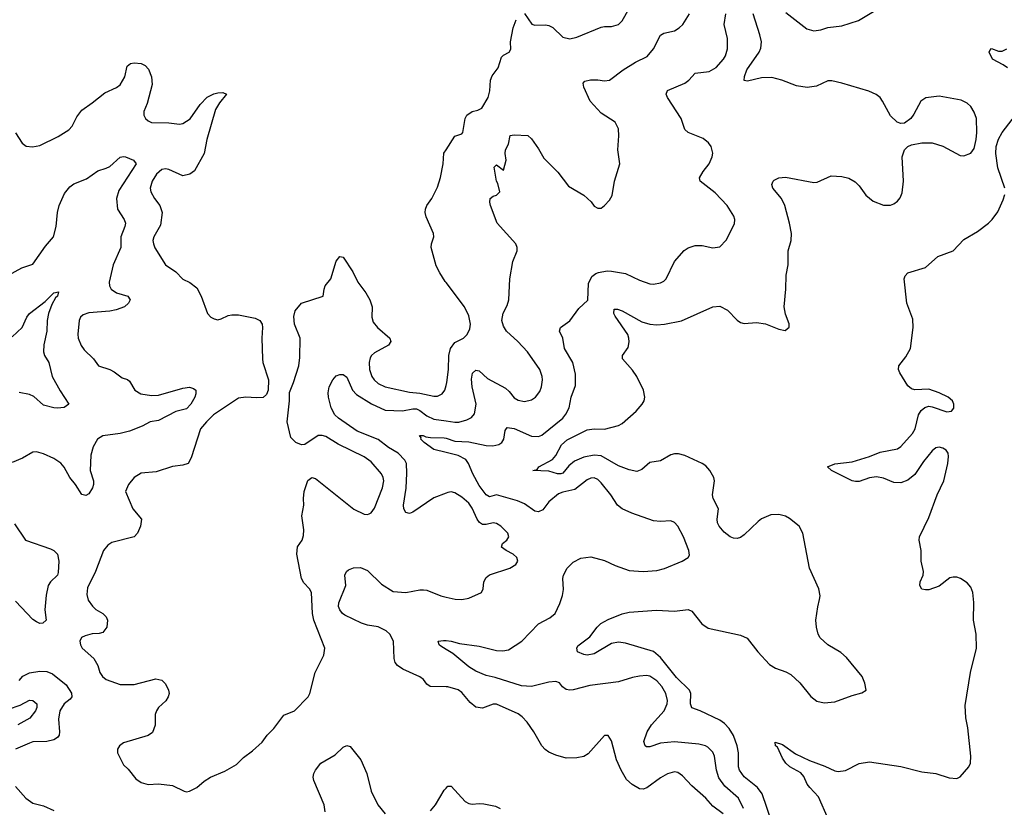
# Model space of a CAD drawing. Header units: inches. Extents: x 1682530 to 1839546, y 640742 to 791647.
# Tile 899 of 923: x 1807554 to 1813203, y 763297 to 767817. Entities that reach past the tile are written whole.
import ezdxf

# ---------------------------------------------------------------- set-up
doc = ezdxf.new("R2010")
doc.units = ezdxf.units.IN
doc.header["$MEASUREMENT"] = 0
doc.layers.add('B8706', color=7, linetype='Continuous')
doc.layers.add('B8716', color=7, linetype='Continuous')

msp = doc.modelspace()

# ---------------------------------------------------------------- linework, layer by layer
at = {"layer": 'B8706', "color": 5}
for points, elevation in [([(1807528.7, 767168.7), (1807568.5, 767108.5), (1807590, 767090.7), (1807627.5, 767087.5), (1807670, 767094.4), (1807773.5, 767146.5), (1807834.9, 767185.1), (1807854.5, 767205.5), (1807880.7, 767259.3), (1807910, 767298), (1807970, 767339.1), (1808042.2, 767397.8), (1808110, 767428.4), (1808130, 767443.6), (1808156.8, 767490), (1808169.8, 767550.2), (1808190, 767566.5), (1808209.8, 767570.2), (1808250, 767565.4), (1808274.4, 767554.4), (1808292.7, 767532.7), (1808310.2, 767490), (1808314, 767446), (1808284.7, 767335.3), (1808265.7, 767290), (1808266.7, 767270), (1808276.3, 767250), (1808290, 767236.3), (1808310, 767226.4), (1808410, 767224.6), (1808470, 767218.3), (1808490, 767221.7), (1808531.5, 767248.5), (1808590, 767330.4), (1808630, 767372), (1808667.7, 767392.3), (1808690, 767398), (1808718.7, 767398.7), (1808741, 767390), (1808700, 767340.1), (1808677.8, 767302.2), (1808628.3, 767130), (1808611.2, 767048.8), (1808557.6, 766950), (1808530, 766929.7), (1808490, 766921.1), (1808410, 766957.4), (1808390, 766960.7), (1808370, 766956.8), (1808339.2, 766930), (1808314.2, 766890), (1808302.4, 766850), (1808306.3, 766830), (1808327.2, 766790), (1808357.6, 766750), (1808370.8, 766710), (1808361.7, 766638.3), (1808323.2, 766570), (1808318.5, 766550), (1808320.8, 766530), (1808330, 766507.7), (1808390.4, 766410), (1808450, 766370.3), (1808490, 766328.4), (1808530, 766308.2), (1808570, 766277.3), (1808595.5, 766230), (1808630.5, 766130), (1808650.7, 766110), (1808670, 766099.5), (1808690, 766095.3), (1808710, 766099.5), (1808750, 766119.3), (1808770, 766123.8), (1808810, 766123), (1808904.5, 766104.5), (1808931, 766090), (1808944, 766070), (1808947.7, 766050), (1808943.8, 765990), (1808946, 765870), (1808948.2, 765850), (1808980.4, 765750), (1808979.3, 765690), (1808970, 765665.2), (1808950, 765649.4), (1808913.2, 765646.8), (1808851.5, 765651.5), (1808810, 765645.1), (1808666.3, 765550), (1808624.6, 765510), (1808591.2, 765468.8), (1808538, 765302), (1808521, 765270), (1808490, 765260.5), (1808430, 765253.7), (1808337.5, 765222.5), (1808250, 765214.7), (1808210.6, 765190), (1808177.3, 765150), (1808161, 765110), (1808203.8, 765010), (1808252.7, 764950), (1808246.4, 764910), (1808230.3, 764869.7), (1808210.7, 764850), (1808083.2, 764816.8), (1808058.6, 764801.4), (1808034.4, 764770), (1807988.2, 764650), (1807942.9, 764557.2), (1807938.4, 764518.4), (1807946.4, 764486.4), (1807970.9, 764450.9), (1807990, 764431.8), (1808030, 764408.5), (1808050.3, 764390), (1808057.4, 764370), (1808053.1, 764330), (1808030, 764300.5), (1808010, 764294.7), (1807970, 764293.3), (1807930, 764280.9), (1807908.9, 764271.1), (1807899.6, 764250), (1807902.4, 764230), (1807911.8, 764210), (1807979.5, 764150), (1808001.1, 764110), (1808014, 764070), (1808028.1, 764048.1), (1808050, 764030.4), (1808130, 764002), (1808210, 764002), (1808334, 764034), (1808370, 764026), (1808390, 764004.7), (1808406.8, 763970), (1808410.8, 763950), (1808406, 763930), (1808392.8, 763907.2), (1808351, 763870), (1808338.8, 763850), (1808330.8, 763830), (1808330.9, 763769.1), (1808314.8, 763725.2), (1808290, 763709), (1808150, 763666), (1808126.8, 763650), (1808114.8, 763630), (1808114, 763610), (1808150, 763541), (1808176.1, 763516.1), (1808219.9, 763459.9), (1808250, 763438.8), (1808290, 763427.7), (1808350, 763430.7), (1808430, 763421.6), (1808498, 763390), (1808510, 763386.4), (1808528, 763390), (1808569.2, 763410), (1808612.9, 763447.1), (1808649, 763470), (1808730, 763503.8), (1808798, 763542), (1808838, 763582), (1808890, 763620.7), (1808944, 763670), (1808974, 763710), (1809011.6, 763748.4), (1809070, 763826), (1809130, 763850.7), (1809209, 763930), (1809219, 763950), (1809249.5, 764070), (1809299.5, 764170), (1809305.1, 764210), (1809242, 764370), (1809234.3, 764410), (1809227.3, 764530), (1809216.2, 764550), (1809184.8, 764584.8), (1809171.1, 764610), (1809144.4, 764750), (1809147.6, 764792.4), (1809174, 764830), (1809182.7, 764857.3), (1809184.2, 764890), (1809172.6, 764970), (1809184, 765030), (1809181.7, 765070), (1809185.7, 765110), (1809207.1, 765172.9), (1809230, 765190.5), (1809250, 765183.1), (1809470, 765008.7), (1809530, 764978.4), (1809550, 764977.1), (1809558.9, 764981.1), (1809570, 764987.7), (1809590, 765013), (1809636.2, 765130), (1809642.2, 765170), (1809639.4, 765190), (1809629.8, 765210), (1809570, 765280.3), (1809530, 765308.2), (1809381.4, 765381.4), (1809310, 765424.2), (1809290, 765430.8), (1809266.8, 765430), (1809190, 765379.5), (1809170, 765376.2), (1809137.2, 765390), (1809110, 765419), (1809088.2, 765510), (1809101.6, 765630), (1809102, 765678), (1809125.4, 765734.6), (1809154.7, 765830), (1809161.7, 765878.3), (1809163.1, 765990), (1809130.9, 766070), (1809126.1, 766113.9), (1809133.4, 766146.6), (1809170, 766190.7), (1809295.1, 766230), (1809299.7, 766270), (1809306.6, 766290), (1809339.7, 766330), (1809370, 766430.7), (1809390, 766457.3), (1809410, 766453.4), (1809465.7, 766370), (1809493.1, 766310), (1809539.5, 766250), (1809562.6, 766210), (1809575.8, 766170), (1809574.4, 766110), (1809581.2, 766081.2), (1809606, 766050), (1809677, 765990), (1809683.1, 765970), (1809670.4, 765950), (1809590, 765904.7), (1809571.8, 765890), (1809563.9, 765876.1), (1809558.8, 765850), (1809561.7, 765810), (1809573.4, 765770), (1809586.7, 765750), (1809610.3, 765730), (1809650, 765710.9), (1809790, 765680.1), (1809850, 765673.4), (1809930, 765656), (1809950, 765656.2), (1809978, 765670), (1809992.1, 765690), (1810000, 765716.7)], 680), ([(1810000, 766308.3), (1809994.9, 766314.9), (1809963.4, 766363.4), (1809943.7, 766403.7), (1809914.6, 766510), (1809915.6, 766530), (1809929.7, 766570), (1809928.5, 766590), (1809885.6, 766685.6), (1809880.5, 766710), (1809881.3, 766730), (1809889, 766750), (1809918.5, 766790), (1809950, 766856), (1809968.7, 766911.3), (1809983.8, 766990), (1809988.1, 767051.9), (1810000, 767070.4)], 680), ([(1807490, 766350.6), (1807566.5, 766393.5), (1807630, 766414.4), (1807702, 766518), (1807748, 766570), (1807763.5, 766630), (1807771.1, 766710), (1807781.1, 766750), (1807810, 766818.8), (1807841.4, 766858.6), (1807864.7, 766875.2), (1807936.6, 766903.4), (1808002, 766950), (1808050, 766964.2), (1808070, 766974.7), (1808130, 767027.2), (1808150, 767032.4), (1808161, 767030), (1808206.8, 767010), (1808221.6, 766990), (1808122.5, 766837.4), (1808108.2, 766791.8), (1808115.5, 766730), (1808153.1, 766670), (1808160.3, 766650), (1808157.8, 766630), (1808133.4, 766570), (1808133.3, 766510), (1808089.5, 766410), (1808067.4, 766310), (1808068.7, 766290), (1808078.4, 766270), (1808109.3, 766249.3), (1808174, 766230), (1808188, 766210), (1808178, 766190), (1808155.5, 766170), (1808107.9, 766152.1), (1808070, 766144.7), (1807950, 766134), (1807917.2, 766122.8), (1807903.2, 766110), (1807895, 766090), (1807886.9, 766013.1), (1807888.6, 765990), (1807906.9, 765946.9), (1807922.8, 765922.8), (1807977.1, 765870), (1808006.8, 765830), (1808070.4, 765810.3), (1808096.7, 765796.7), (1808142.4, 765762.4), (1808172, 765752), (1808182.8, 765742.8), (1808214.6, 765690), (1808248, 765670), (1808310, 765659.4), (1808350, 765663), (1808490, 765702.9), (1808527.7, 765707.7), (1808550, 765701.3), (1808563.8, 765690), (1808564.2, 765670), (1808558.3, 765650), (1808535.6, 765610), (1808510, 765584.5), (1808450, 765568.9), (1808350, 765516), (1808302.8, 765510), (1808255.6, 765484.4), (1808183.5, 765456.5), (1808130, 765441.6), (1808030.3, 765429.7), (1808000.7, 765410), (1807974.4, 765365.6), (1807962.6, 765317.4), (1807958.7, 765230), (1807976.6, 765170), (1807977.8, 765150), (1807970.9, 765130), (1807950, 765096.4), (1807933.6, 765086.4), (1807910, 765092.1), (1807873.7, 765150), (1807840.9, 765190), (1807808.9, 765248.9), (1807790, 765272.7), (1807750, 765298.7), (1807690, 765326), (1807650, 765337.7), (1807630, 765335.1), (1807570, 765301.5), (1807510, 765276)], 660), ([(1807510, 765996.8), (1807567.6, 766050), (1807594.5, 766110), (1807610, 766131.8), (1807699.8, 766200.2), (1807749.6, 766250), (1807775.5, 766255.5), (1807770.3, 766230), (1807759.9, 766220.1), (1807738, 766182), (1807719, 766130), (1807711.4, 766090), (1807710.2, 766030), (1807691.8, 765951.8), (1807690.3, 765910.3), (1807695.3, 765890), (1807720.3, 765850), (1807740.3, 765770), (1807786.1, 765686.1), (1807834.8, 765610), (1807808.6, 765591.4), (1807770, 765587.2), (1807750, 765589.7), (1807690, 765605.6), (1807635.1, 765655.1), (1807610, 765666.2), (1807550, 765677.7)], 640), ([(1810000, 765099.2), (1809930, 765072.4), (1809810, 764991.5), (1809790, 764983.6), (1809768.6, 764988.6), (1809756.9, 765010), (1809755.1, 765030), (1809771, 765129), (1809775.3, 765215.3), (1809772.4, 765270), (1809764.2, 765290), (1809724.8, 765330), (1809670, 765361.8), (1809610, 765407.4), (1809490, 765456), (1809382.7, 765530), (1809362.2, 765550), (1809341.6, 765590), (1809325.6, 765650), (1809323.9, 765676.1), (1809329.6, 765710), (1809349.5, 765750), (1809370, 765773), (1809390, 765780.4), (1809410, 765780.3), (1809430, 765764.9), (1809464.1, 765690), (1809485.8, 765665.8), (1809573.1, 765613.1), (1809650, 765576.8), (1809750, 765571.3), (1809810, 765584.3), (1809830, 765583.4), (1809850, 765573.8), (1809890, 765542.8), (1809930, 765525.3), (1810000, 765514.2)], 660), ([(1810000, 765332.9), (1809930, 765349.6), (1809873.7, 765390), (1809855.8, 765410), (1809856.6, 765416.6), (1809848, 765430), (1809868.5, 765431.5), (1809883.8, 765423.8), (1809910, 765419.4), (1809990, 765418), (1810000, 765414.7)], 640), ([(1807523.2, 764923.2), (1807586.7, 764830), (1807730, 764779.3), (1807750.3, 764770), (1807770.2, 764750), (1807777.8, 764710), (1807774.7, 764645.3), (1807770, 764629.7), (1807730.3, 764590), (1807717.4, 764570), (1807704.8, 764515.2), (1807697.2, 764430), (1807706, 764370), (1807686.9, 764353.1), (1807670, 764352.6), (1807650, 764360.9), (1807630, 764374.8), (1807530, 764479.4)], 660), ([(1810000, 763987.7), (1809909.5, 763990), (1809890, 764004.2), (1809869.8, 764029.8), (1809850, 764046.3), (1809752.3, 764090), (1809720.5, 764110), (1809708.3, 764128.3), (1809703.1, 764150), (1809697.7, 764250), (1809676.5, 764290), (1809656.8, 764310), (1809610, 764332.4), (1809550, 764341.9), (1809514.1, 764354.1), (1809420, 764400), (1809405.1, 764410), (1809389.8, 764429.8), (1809383.5, 764450), (1809385.4, 764470), (1809425.6, 764570), (1809418.4, 764630), (1809429.4, 764650), (1809440.4, 764659.6), (1809468.2, 764671.8), (1809510, 764672.9), (1809550, 764655.8), (1809630, 764576.5), (1809696.3, 764536.3), (1809770, 764529.2), (1809850, 764545.6), (1809870, 764545.6), (1809890, 764542.6), (1809970, 764510.3), (1810000, 764503.6)], 660), ([(1810000, 764203.2), (1809970, 764221.3), (1809960.5, 764230), (1809954, 764250), (1809985.3, 764254.7), (1810000, 764253.5)], 640), ([(1807550, 764024.7), (1807571.5, 764048.5), (1807610, 764069.3), (1807670, 764077.8), (1807710, 764075.6), (1807742, 764062), (1807820.1, 764000.1), (1807850, 763952.2), (1807852.9, 763930), (1807843, 763917), (1807808.7, 763891.3), (1807784.4, 763850), (1807776.7, 763803.3), (1807782.2, 763730), (1807779.3, 763710), (1807770, 763697.2), (1807750, 763684.1), (1807710, 763675), (1807630, 763671.7), (1807610, 763665.7), (1807530, 763629.6)], 660), ([(1807490, 763860.1), (1807556.5, 763883.5), (1807610, 763911), (1807630, 763908.9), (1807651.2, 763890), (1807651.8, 763870), (1807643.5, 763850), (1807611.6, 763808.4), (1807542.9, 763770)], 640), ([(1809305.7, 763270), (1809300.4, 763310), (1809241.3, 763450), (1809238, 763470), (1809241.3, 763490), (1809250, 763510.6), (1809282, 763550), (1809363, 763597), (1809410, 763641.6), (1809430, 763652.4), (1809450, 763645.5), (1809511.5, 763570), (1809545.8, 763490), (1809570.2, 763390), (1809607.9, 763310), (1809650, 763258.7)], 660), ([(1807530, 763416.3), (1807588.2, 763350), (1807630, 763320.3), (1807690, 763304.9), (1807750, 763277.6)], 660), ([(1809910, 763276.5), (1809939.7, 763310), (1809990, 763394.8), (1810000, 763406.8)], 660)]:
    msp.add_lwpolyline(points, dxfattribs=dict(at, elevation=elevation))
at = {"layer": 'B8716', "color": 5}
for points, elevation in [([(1810450, 767853.4), (1810492.3, 767792.3), (1810510, 767785.5), (1810570, 767788.2), (1810590, 767783.9), (1810612.3, 767772.3), (1810670, 767716.5), (1810710, 767707.6), (1810750, 767717.4), (1810890, 767773.4), (1810910, 767778), (1810950, 767778), (1810989.7, 767790.3), (1811011.3, 767810), (1811050, 767881)], 680), ([(1811950, 767858.3), (1812070, 767764.6), (1812110, 767752.6), (1812150, 767758.9), (1812190, 767772.1), (1812270, 767781.5), (1812366.6, 767813.4), (1812490, 767887.3)], 620), ([(1810000, 765514.2), (1810050, 765506.4), (1810072.6, 765507.4), (1810119, 765521), (1810146.3, 765533.7), (1810164.1, 765555.9), (1810171.9, 765610), (1810149.4, 765709.4), (1810146.9, 765753.1), (1810151, 765789), (1810170, 765805.3), (1810190, 765801.7), (1810238.3, 765758.4), (1810341.4, 765701.4), (1810362.7, 765682.7), (1810390, 765647.6), (1810413.1, 765633.1), (1810450, 765625.5), (1810490, 765634.6), (1810513, 765650), (1810537.2, 765682.8), (1810547.6, 765710), (1810552.7, 765750), (1810551.7, 765770), (1810537.8, 765810), (1810466.4, 765910), (1810411, 765970), (1810346.9, 766030), (1810330, 766058), (1810320.4, 766090), (1810326.8, 766133.2), (1810350, 766177.3), (1810361.1, 766210), (1810365.1, 766330), (1810383.1, 766430), (1810407.6, 766490), (1810408.8, 766510), (1810400.3, 766530), (1810294.1, 766650), (1810255.5, 766750), (1810251, 766770), (1810254, 766790), (1810270, 766804.4), (1810289.5, 766810.5), (1810308.7, 766830), (1810297.2, 766877.2), (1810289.5, 766890), (1810275.3, 766970), (1810290, 766984.7), (1810330, 766954), (1810345.1, 767010), (1810338.4, 767050), (1810340.7, 767070), (1810358, 767102), (1810368.3, 767151.7), (1810390, 767156.4), (1810470, 767153.4), (1810490, 767133.4), (1810530, 767076.4), (1810561.8, 767021.8), (1810642, 766942), (1810702.2, 766862.2), (1810790.7, 766810), (1810832.1, 766772.1), (1810850, 766746.8), (1810870, 766734.8), (1810890, 766734.8), (1810910, 766750.8), (1810938.3, 766781.7), (1810952.8, 766807.2), (1810966, 766890), (1810996.2, 766990), (1810985.1, 767070), (1810991.3, 767151.3), (1810989.6, 767190), (1810969.7, 767229.7), (1810890, 767280.5), (1810826, 767350), (1810789.7, 767430), (1810786.5, 767453.5), (1810796.2, 767463.8), (1810828.6, 767471.4), (1810870, 767472.6), (1810910, 767466.3), (1810937.2, 767470), (1811015.6, 767530), (1811087.1, 767572.9), (1811153.8, 767606.2), (1811189.8, 767650.2), (1811231, 767729), (1811250, 767739.5), (1811310, 767754), (1811336.9, 767770), (1811359.1, 767790), (1811396.4, 767850)], 660), ([(1810000, 765414.7), (1810050, 765398.4), (1810130, 765394.3), (1810230, 765374.1), (1810268.6, 765371.4), (1810301.9, 765378.1), (1810319.8, 765390), (1810331.3, 765410), (1810340, 765460), (1810350, 765476.9), (1810390, 765471.6), (1810490, 765427.2), (1810530, 765424.2), (1810550, 765432.2), (1810669.3, 765530.7), (1810687.8, 765552.2), (1810705.8, 765590), (1810717.7, 765650), (1810742.9, 765717.1), (1810743, 765783), (1810727.4, 765850), (1810678.9, 765930), (1810669.6, 765990), (1810651.8, 766030), (1810656.2, 766050), (1810710.5, 766089.5), (1810761, 766159), (1810813, 766207), (1810817.4, 766302.6), (1810836.3, 766343.7), (1810859.2, 766360.8), (1810874.2, 766365.8), (1810925.2, 766374.8), (1810950, 766374.7), (1811030, 766361.1), (1811110, 766322), (1811170, 766302), (1811190, 766298.7), (1811230, 766306.7), (1811250, 766317.1), (1811262.9, 766330), (1811309.8, 766430.2), (1811366.6, 766493.4), (1811390, 766508.5), (1811430, 766521.3), (1811470, 766520.4), (1811530, 766508.4), (1811570, 766514), (1811607.7, 766552.3), (1811654.5, 766645.5), (1811657.6, 766670), (1811651.6, 766690), (1811613, 766750), (1811544.2, 766824.2), (1811458, 766890), (1811454.5, 766910), (1811474.5, 766945.5), (1811509.7, 766990.3), (1811527.6, 767030), (1811531.5, 767051.5), (1811522, 767090), (1811506, 767110), (1811474.5, 767134.5), (1811390, 767169.7), (1811370, 767187.3), (1811349.8, 767250), (1811269.7, 767370), (1811263, 767390), (1811269.8, 767410.2), (1811370, 767452.1), (1811393.1, 767470), (1811430, 767510.3), (1811510, 767520.2), (1811550, 767542), (1811591.8, 767590), (1811602.4, 767610), (1811614, 767650), (1811614.8, 767710), (1811595, 767790), (1811605.3, 767850)], 640), ([(1810000, 767070.4), (1810050, 767148.2), (1810090, 767162.6), (1810096, 767170), (1810109.1, 767250), (1810120.1, 767270), (1810150, 767289.7), (1810181.9, 767298.1), (1810205.7, 767310), (1810240.7, 767370), (1810251.1, 767408.9), (1810255.8, 767470), (1810264.7, 767495.2), (1810298.5, 767541.5), (1810318.7, 767601.3), (1810330, 767614), (1810362, 767630), (1810372.5, 767647.5), (1810369.2, 767690), (1810385.6, 767770), (1810402.8, 767817.2)], 680), ([(1811870, 763212.3), (1811814, 763374), (1811787.4, 763410), (1811710, 763472.5), (1811682.7, 763510), (1811677.2, 763530), (1811677.3, 763610), (1811670.4, 763650), (1811650, 763708.5), (1811624.1, 763750), (1811597.1, 763777.1), (1811570, 763796.3), (1811458.7, 763850), (1811410, 763866.9), (1811402, 763890), (1811404.4, 763950), (1811397, 763970), (1811321.7, 764041.7), (1811230, 764155.6), (1811190, 764190.5), (1811030, 764239), (1810990, 764245.4), (1810950, 764236.5), (1810850, 764178.5), (1810810, 764169.4), (1810790, 764173.3), (1810753.3, 764190), (1810749.6, 764210), (1810756.6, 764223.4), (1810825.6, 764274.4), (1810866.6, 764330), (1810888.4, 764351.6), (1810930, 764374), (1811010, 764406.5), (1811050, 764416.1), (1811207.9, 764427.9), (1811310, 764422.4), (1811390, 764432.2), (1811410, 764422.4), (1811466.7, 764350), (1811504.5, 764324.5), (1811690, 764285.5), (1811727.8, 764267.8), (1811789.2, 764190), (1811855.9, 764115.9), (1811890, 764094.7), (1811950, 764074.5), (1811978.5, 764058.5), (1812030, 764010.2), (1812092.6, 763932.6), (1812126.8, 763906.8), (1812170, 763896.6), (1812230, 763902.5), (1812330, 763938.8), (1812386.1, 763953.9), (1812409.5, 763970), (1812403, 764010), (1812387.1, 764047.1), (1812296.9, 764156.9), (1812265.9, 764185.9), (1812189.7, 764230), (1812147.2, 764270), (1812135.6, 764290), (1812124.7, 764330), (1812121.7, 764370), (1812132.6, 764447.4), (1812143.6, 764490), (1812145.6, 764510), (1812139.7, 764550), (1812085.1, 764670), (1812047.9, 764870), (1812025.3, 764910), (1811970, 764954.8), (1811947.4, 764967.4), (1811910, 764978.2), (1811863.8, 764976.2), (1811810, 764951.8), (1811790, 764938), (1811710, 764859.7), (1811690, 764845.4), (1811670, 764839.7), (1811650, 764841), (1811629.8, 764849.8), (1811596.3, 764876.3), (1811567.8, 764910), (1811558, 764930), (1811554.7, 764950), (1811563, 765010), (1811532.8, 765070), (1811528.5, 765090), (1811541.1, 765170), (1811536.4, 765190), (1811513.7, 765230), (1811490, 765256.3), (1811469.8, 765269.8), (1811370, 765316.1), (1811334.6, 765325.4), (1811310, 765326), (1811290, 765320.4), (1811230, 765286.2), (1811170, 765275.3), (1811123.9, 765236.1), (1811095.4, 765224.6), (1811050, 765233.7), (1810990, 765255.7), (1810890, 765313.5), (1810850, 765318.2), (1810790, 765306.7), (1810736.4, 765283.6), (1810703.7, 765256.3), (1810670, 765214.2), (1810659.3, 765210), (1810639.5, 765210), (1810590, 765226.9), (1810498, 765230), (1810523.7, 765236.3), (1810532, 765250), (1810610, 765293.7), (1810630, 765315.8), (1810662.9, 765377.1), (1810694.5, 765405.5), (1810810, 765463.6), (1810850, 765469.1), (1810910, 765467.4), (1810990, 765488.1), (1811010, 765500.1), (1811090.7, 765570), (1811125, 765610), (1811135.8, 765630), (1811139.8, 765650), (1811133.3, 765690), (1811095.3, 765770), (1811070, 765806), (1811011.6, 765870), (1811012, 765890), (1811044.2, 765935.8), (1811051, 765969), (1811048.8, 765990), (1811042.5, 766010), (1810970, 766115.1), (1810963.4, 766130), (1810964.2, 766155.8), (1810983.6, 766156.4), (1811010, 766146.8), (1811123.9, 766083.9), (1811170, 766070.1), (1811210, 766066.4), (1811254, 766070), (1811351.4, 766088.6), (1811530, 766169.2), (1811570, 766172.8), (1811614.4, 766150), (1811670, 766093.4), (1811690, 766078.8), (1811710, 766074), (1811781.2, 766078.8), (1811832.2, 766072.2), (1811910, 766041), (1811946, 766034), (1811968, 766052), (1811968.4, 766071.6), (1811947.2, 766127.2), (1811940.7, 766170), (1811949.7, 766270), (1811951.2, 766350), (1811962.6, 766410), (1811963, 766490), (1811981, 766550), (1811981.5, 766590), (1811970.9, 766649.1), (1811943.2, 766750), (1811923.8, 766790), (1811875.8, 766850), (1811869.7, 766870.3), (1811876.2, 766890), (1811883.3, 766896.7), (1811909.8, 766910.2), (1811947.6, 766912.4), (1812110, 766882.8), (1812130, 766884.6), (1812210, 766921.1), (1812270, 766918), (1812310, 766907.2), (1812347.2, 766887.2), (1812370, 766863.1), (1812407.8, 766810), (1812450, 766774.7), (1812510, 766753.4), (1812550, 766752.8), (1812570, 766760.3), (1812590, 766775.8), (1812604.9, 766795.1), (1812616.3, 766823.7), (1812624.5, 766890), (1812616.9, 767030), (1812629.6, 767070), (1812650, 767088.4), (1812670, 767098.4), (1812729.7, 767110.3), (1812790, 767110.3), (1812850, 767090.3), (1812950, 767037), (1812970, 767034.9), (1813010, 767050.3), (1813030, 767078.7), (1813042.1, 767130), (1813046.1, 767170), (1813043.4, 767250), (1813030, 767286.9), (1813010, 767318.7), (1812990, 767338.5), (1812954.9, 767354.9), (1812830, 767377.7), (1812752.1, 767368), (1812723.7, 767350), (1812684.7, 767275.3), (1812666, 767250), (1812630, 767223.6), (1812610, 767220.5), (1812588.7, 767228.7), (1812550, 767264.5), (1812504.7, 767350), (1812489.8, 767369.8), (1812467.9, 767387.9), (1812426.3, 767406.3), (1812270, 767453.5), (1812213.1, 767466.9), (1812190, 767465.7), (1812125.3, 767434.7), (1812072.5, 767427.5), (1812010, 767436.8), (1811926.6, 767470), (1811870, 767484.8), (1811810, 767482.8), (1811730, 767463.6), (1811710, 767468.7), (1811712, 767492), (1811726, 767530), (1811796.8, 767630), (1811805.6, 767654.4), (1811809.1, 767690), (1811801, 767730), (1811761.5, 767850)], 620), ([(1813220.6, 767540.6), (1813197.2, 767557.2), (1813135.3, 767590), (1813115.3, 767630), (1813120.2, 767639.8), (1813130, 767651.3), (1813170, 767636), (1813190, 767636), (1813218, 767650)], 580), ([(1813206.8, 766850), (1813166.8, 766966.8), (1813155, 767050), (1813156.9, 767090), (1813169.2, 767130.8), (1813190, 767169.3), (1813266.4, 767270)], 580), ([(1812191.6, 763230), (1812136.2, 763356.2), (1812086.5, 763410), (1812072.1, 763430), (1812053.3, 763473.3), (1812034.9, 763494.9), (1811972.8, 763530), (1811949.3, 763550), (1811930, 763579.7), (1811902, 763642), (1811889.7, 763650), (1811888.7, 763670), (1811930, 763657.6), (1812004.2, 763604.2), (1812084.6, 763564.6), (1812173.6, 763533.6), (1812230, 763505.7), (1812250, 763502.6), (1812292.7, 763507.3), (1812370, 763548.2), (1812430, 763557), (1812610, 763531.5), (1812730, 763501.1), (1812810, 763490.3), (1812886.7, 763466.7), (1812930, 763462.4), (1812950, 763471.7), (1812999.7, 763530), (1813008.7, 763550), (1813010.7, 763590), (1812993.3, 763753.3), (1812982.9, 763810), (1812978.9, 763881.1), (1813009.7, 764070), (1813042.8, 764210), (1813040.7, 764290), (1813027, 764370), (1813028.3, 764471.7), (1813021.7, 764530), (1813010, 764560.4), (1812990, 764584.8), (1812952.1, 764610), (1812930, 764617), (1812910, 764618.4), (1812890, 764613.8), (1812830, 764566), (1812770, 764545.3), (1812750, 764544), (1812730, 764549.6), (1812717.6, 764570), (1812719.7, 764590), (1812736.9, 764630), (1812738.9, 764650), (1812725.6, 764710), (1812726.9, 764770), (1812714.8, 764830), (1812715.8, 764850), (1812770, 764960.3), (1812818, 765090), (1812856.3, 765170), (1812879.3, 765270), (1812883.4, 765310), (1812880.5, 765330), (1812870, 765346), (1812850, 765358.1), (1812830, 765363.6), (1812810, 765359.9), (1812790, 765343.2), (1812738.7, 765281.2), (1812690, 765205.9), (1812650, 765173.6), (1812610, 765158.3), (1812570, 765161.2), (1812510, 765185.7), (1812470, 765193.2), (1812430, 765186.8), (1812370, 765166.4), (1812350, 765166.4), (1812330, 765171.1), (1812212.3, 765230), (1812189.2, 765250), (1812230, 765267.2), (1812330, 765280.2), (1812430, 765309.3), (1812490, 765335.8), (1812590, 765353.8), (1812610, 765367.1), (1812677, 765443), (1812690.6, 765469.4), (1812710.7, 765549.3), (1812726, 765574), (1812747.8, 765592.2), (1812770, 765599.3), (1812790, 765595.9), (1812874.1, 765565.9), (1812900.9, 765570), (1812912.7, 765587.3), (1812913.7, 765610), (1812905.1, 765630), (1812880.9, 765650), (1812830, 765676.4), (1812770, 765695.8), (1812690, 765693.5), (1812670, 765698.3), (1812650, 765715.6), (1812603.5, 765790), (1812595.6, 765810), (1812598.4, 765830), (1812638.5, 765881.5), (1812664, 765930), (1812680.8, 766050), (1812678.2, 766098.2), (1812643.1, 766190), (1812628.8, 766330), (1812633.8, 766346.2), (1812650, 766363.7), (1812750, 766394.9), (1812822.1, 766457.9), (1812910, 766491.1), (1812970, 766555.3), (1813050, 766602), (1813112.4, 766650), (1813134, 766670), (1813166.3, 766713.7), (1813196, 766784), (1813205.4, 766814.6)], 580), ([(1810000, 765716.7), (1810005.3, 765734.7), (1810013.7, 765810), (1810016.4, 765890), (1810025.7, 765930), (1810050, 765963.5), (1810100.5, 765990), (1810121.7, 766010), (1810137.3, 766042.7), (1810140.8, 766070), (1810130, 766118), (1810105.7, 766170), (1810000, 766308.3)], 680), ([(1810000, 764253.5), (1810030, 764251), (1810076.8, 764236.8), (1810190, 764220.9), (1810290, 764196.3), (1810325.7, 764194.3), (1810358.5, 764201.5), (1810435.6, 764250), (1810529.8, 764350.2), (1810595.8, 764384.2), (1810625.1, 764410), (1810652.9, 764467.1), (1810667.9, 764512.1), (1810673.4, 764546.6), (1810669.7, 764610), (1810674.3, 764630), (1810694, 764670), (1810730, 764703.8), (1810773.4, 764726.6), (1810830, 764734.4), (1810910, 764713.4), (1810970, 764684.4), (1811050, 764656), (1811130.3, 764650.3), (1811210, 764656.5), (1811253.4, 764666.6), (1811354, 764710), (1811389, 764730), (1811396.6, 764743.4), (1811392.6, 764770), (1811361.4, 764850), (1811330.7, 764910.7), (1811310, 764931.8), (1811290, 764940.5), (1811230, 764936.9), (1811190, 764941), (1811065, 764984.9), (1811009.8, 765009.8), (1810984.2, 765030), (1810945.1, 765090), (1810890, 765158.9), (1810870, 765178), (1810850, 765188), (1810830, 765186.6), (1810810, 765175.4), (1810739.4, 765120.6), (1810670, 765106.4), (1810644.7, 765095.3), (1810589.3, 765050.7), (1810555.5, 765004.5), (1810530, 764993.3), (1810510, 764997.2), (1810450, 765038.3), (1810410, 765056.2), (1810290, 765089.8), (1810250, 765079.2), (1810230, 765089.7), (1810190, 765143.5), (1810152.8, 765210), (1810129.4, 765270), (1810112.8, 765292.8), (1810070, 765316.1), (1810000, 765332.9)], 640), ([(1810000, 764503.6), (1810052, 764492), (1810090, 764488.8), (1810130, 764497.7), (1810202.7, 764530), (1810213.6, 764550), (1810216.9, 764590), (1810230, 764615.5), (1810250, 764630.4), (1810365.2, 764670), (1810401.2, 764690), (1810412.3, 764710), (1810407, 764730), (1810385.1, 764750), (1810344.5, 764770), (1810318.4, 764790), (1810322.9, 764810), (1810347.8, 764830), (1810359.7, 764850), (1810354.7, 764870), (1810313.7, 764910), (1810290, 764925.8), (1810270, 764929.8), (1810230, 764919.3), (1810210, 764920.4), (1810191.8, 764931.8), (1810178.7, 764950), (1810150, 765014), (1810130, 765042.9), (1810090, 765077.2), (1810050, 765102), (1810030, 765106.6), (1810010, 765103.1), (1810000, 765099.2)], 660), ([(1811707.3, 763290), (1811677.4, 763350), (1811598.7, 763418.7), (1811565.1, 763465.1), (1811551.2, 763510), (1811540.3, 763590), (1811530, 763613.6), (1811502.4, 763642.4), (1811489.2, 763650), (1811450, 763659.3), (1811310, 763671.6), (1811230, 763665.8), (1811170, 763643.9), (1811150, 763643), (1811142.4, 763650), (1811135.2, 763675.2), (1811153.5, 763730), (1811178.5, 763770), (1811250.8, 763850), (1811268, 763890), (1811269.8, 763910.2), (1811261.4, 763950), (1811238.3, 763990), (1811210, 764023.1), (1811170, 764048.9), (1811150, 764052.4), (1811110.2, 764049.8), (1811070, 764042.4), (1810990, 764016), (1810825, 763995.1), (1810730, 763970.8), (1810710, 763969.8), (1810690, 763973.7), (1810668.9, 763988.9), (1810650, 764011.6), (1810630, 764018.9), (1810590, 764015), (1810490.1, 763989.9), (1810433.5, 763993.5), (1810281.8, 764041.8), (1810230, 764053.1), (1810170, 764078.8), (1810130, 764102.8), (1810039.4, 764179.4), (1810000, 764203.2)], 640), ([(1811590, 763259.3), (1811530, 763302.7), (1811489.7, 763350), (1811410, 763419.2), (1811357.1, 763477.1), (1811330, 763495.6), (1811310, 763500.4), (1811270, 763488.7), (1811230, 763465.3), (1811151.7, 763408.3), (1811130, 763401), (1811110, 763403.1), (1811067.4, 763427.4), (1811035.7, 763455.7), (1811004.7, 763510), (1810978.7, 763570), (1810950, 763678), (1810930, 763708.7), (1810910, 763709), (1810816.2, 763603.8), (1810790, 763587.6), (1810750, 763580.7), (1810690, 763579.7), (1810630, 763596.9), (1810590, 763614), (1810568.1, 763628.1), (1810549, 763649), (1810503.9, 763730), (1810465.5, 763785.5), (1810436.1, 763816.1), (1810412.9, 763832.9), (1810290, 763889.6), (1810270, 763889.6), (1810210, 763865.6), (1810170, 763871.2), (1810138.4, 763898.4), (1810090, 763956.4), (1810070.4, 763970.4), (1810010, 763987.4), (1810000, 763987.7)], 660), ([(1810000, 763406.8), (1810010, 763418.8), (1810030, 763417.3), (1810110, 763330.8), (1810130, 763318.8), (1810150, 763314), (1810190, 763319.1), (1810216.8, 763316.8), (1810283.5, 763303.5), (1810310.6, 763290.6)], 660)]:
    msp.add_lwpolyline(points, dxfattribs=dict(at, elevation=elevation))

doc.saveas('drawing.dxf')
